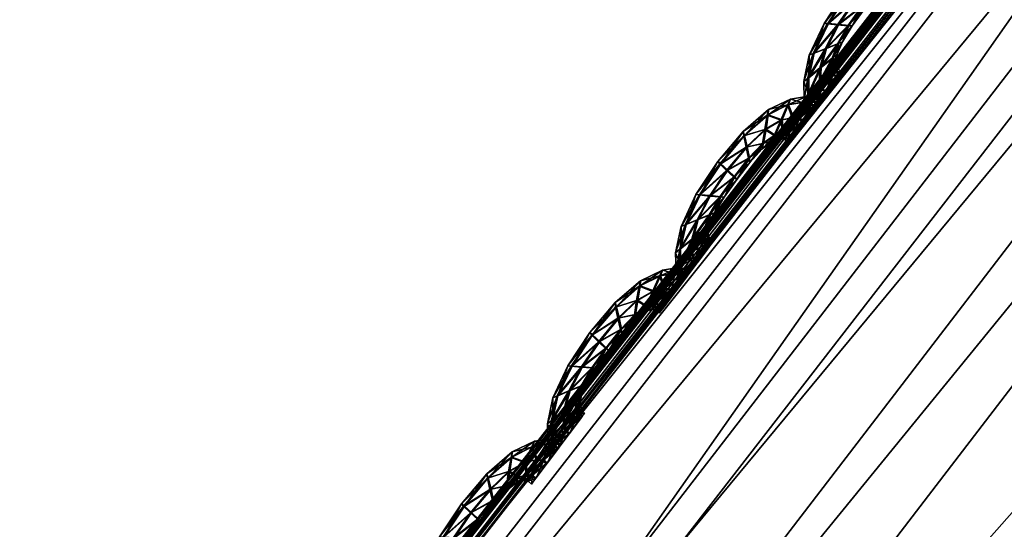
# Model space of a CAD drawing. Extents: x -7.4 to 7.4, y -11.5 to 9.8.
# Tile 277 of 469: x -5.607 to -5.342, y 7.033 to 7.171. Entities that reach past the tile are written whole.
import ezdxf

# ---------------------------------------------------------------- set-up
doc = ezdxf.new("R2010")
doc.units = 0
doc.header["$MEASUREMENT"] = 0
for name, color, linetype in [('A-FURN-3-ST', 150, 'Continuous'), ('A-FURN-3-ST-SEAM', 130, 'Continuous'), ('A-FURN-3-ST-SI', 160, 'Continuous')]:
    doc.layers.add(name, color=color, linetype=linetype)

msp = doc.modelspace()

# ---------------------------------------------------------------- meshes
at = {"layer": 'A-FURN-3-ST'}
mesh = msp.add_polyface(dxfattribs=at)
corners = [(-2.34041, 9.55636, 0.61819), (-2.29118, 9.70571, 1.00068), (-1.94875, 9.63192, 1.00083), (-2.63364, 9.60992, 0.61819), (-2.56645, 9.76867, 1.00053), (-2.84873, 9.62562, 0.62332), (-2.75513, 9.78375, 1.00144), (-3.02475, 9.55904, 0.64812), (-2.99515, 9.64037, 1.00437), (-3.33255, 9.23994, 0.62332), (-3.41835, 9.25271, 1.00159), (-3.8311, 8.70215, 0.61819), (-3.96608, 8.70433, 1.00079), (-4.35805, 8.11928, 0.61819), (-4.52027, 8.12229, 1.00098), (-4.86768, 7.51619, 0.61819), (-5.04849, 7.5208, 1.0011), (-5.34537, 6.87803, 0.61819), (-5.54237, 6.88314, 1.00121), (-2.49807, 9.19186, 0.56582), (-2.83903, 9.224, 0.56582), (-2.71707, 8.68134, 0.55836), (-3.14581, 8.69205, 0.55836), (-2.1241, 9.15424, 0.56582), (-2.2831, 8.66878, 0.55836), (-1.99018, 9.49361, 0.61819), (-1.91804, 8.11232, 0.55836), (-2.39411, 8.11376, 0.55836), (-1.93379, 7.51392, 0.55836), (-2.46835, 7.51392, 0.55836), (-1.94178, 6.87548, 0.55836), (-2.53254, 6.87548, 0.55836), (-3.54027, 8.6986, 0.56582), (-3.12657, 9.24031, 0.57304), (-3.85575, 7.51392, 0.55836), (-4.4575, 7.51421, 0.56582), (-3.99861, 8.11768, 0.56582), (-3.4969, 8.11669, 0.55836), (-4.19521, 6.87548, 0.55836), (-4.89012, 6.87581, 0.56582), (-3.34122, 6.87548, 0.55836), (-3.14632, 7.51392, 0.55836), (-2.93761, 8.11533, 0.55836)]
mesh.append_faces([[corners[k] for k in face] for face in [(0, 1, 2), (3, 4, 1), (1, 0, 3), (5, 6, 4), (4, 3, 5), (7, 8, 6), (6, 5, 7), (7, 9, 10), (10, 8, 7), (10, 9, 11), (11, 12, 10), (12, 11, 13), (13, 14, 12), (14, 13, 15), (15, 16, 14), (16, 15, 17), (17, 18, 16), (0, 19, 20), (20, 3, 0), (20, 19, 21), (21, 22, 20), (19, 23, 24), (24, 21, 19), (25, 23, 19), (19, 0, 25), (26, 27, 24), (32, 33, 20), (20, 22, 32), (33, 5, 3), (3, 20, 33), (9, 7, 5), (5, 33, 9), (11, 9, 33), (33, 32, 11), (34, 35, 36), (36, 37, 34), (37, 36, 32), (32, 22, 37), (36, 13, 11), (11, 32, 36), (35, 15, 13), (13, 36, 35), (38, 39, 35), (35, 34, 38), (39, 17, 15), (15, 35, 39), (40, 38, 34), (34, 41, 40), (27, 42, 21), (21, 24, 27), (42, 37, 22), (22, 21, 42), (41, 34, 37), (37, 42, 41)]])
mesh.append_faces([[corners[k] for k in face] for face in [(28, 29, 27), (30, 31, 29), (41, 29, 31)]], dxfattribs={"vtx0": -1, "vtx1": -1, "vtx2": -1})
mesh.append_faces([[corners[k] for k in face] for face in [(31, 40, 41), (29, 41, 42)]], dxfattribs={"vtx0": -1, "vtx2": -1})
mesh.append_faces([[corners[k] for k in face] for face in [(42, 27, 29)]], dxfattribs={"vtx1": -1, "vtx2": -1})
mesh = msp.add_polyface(dxfattribs=at)
corners = [(-5.09934, 7.52505, 17.61241), (-5.09871, 7.52405, 17.60583), (-5.59409, 6.88742, 17.61108), (-5.59492, 6.88837, 17.61769), (-5.10037, 7.52678, 17.62374), (-5.59634, 6.88994, 17.62899), (-5.55257, 6.83345, 17.65169), (-5.5367, 6.81471, 17.67006), (-5.05328, 7.4454, 17.66459), (-5.06768, 7.46568, 17.64618), (-5.50149, 6.77647, 17.76244), (-5.0162, 7.404, 17.7572), (-4.49696, 7.99407, 17.75119), (-4.53601, 8.03845, 17.65831), (-5.08201, 7.49163, 17.65078), (-4.54884, 8.06016, 17.6399), (-5.58859, 6.87976, 17.65865), (-5.57137, 6.85743, 17.65614), (-5.09471, 7.51577, 17.65341), (-5.59595, 6.88928, 17.64652), (-5.10006, 7.52608, 17.64127), (-3.79176, 7.78168, 18.23306), (-4.25034, 7.20619, 18.24195), (-3.64526, 7.20117, 18.27436), (-3.28641, 7.77554, 18.26059), (-4.17657, 7.81963, 18.13858), (-4.6839, 7.24125, 18.14474), (-4.68271, 6.59358, 18.24994), (-3.98472, 6.58897, 18.28748), (-3.13076, 6.58897, 18.3157), (-2.93587, 7.20117, 18.29539), (-2.72712, 7.77427, 18.27531), (-2.25786, 7.20117, 18.31258), (-5.09934, 7.52505, 17.60012), (-5.10037, 7.52678, 17.59499), (-5.59634, 6.88994, 17.60027), (-5.59492, 6.88837, 17.60537), (-4.397, 7.90594, 17.94481), (-4.91829, 7.32172, 17.9504), (-5.40572, 6.70041, 17.95523), (-5.15942, 6.62601, 18.15011)]
mesh.append_faces([[corners[k] for k in face] for face in [(0, 1, 2), (2, 3, 0), (4, 0, 3), (3, 5, 4), (6, 7, 8), (8, 9, 6), (7, 10, 11), (11, 8, 7), (8, 11, 12), (9, 8, 13), (14, 9, 15), (16, 17, 14), (14, 18, 16), (17, 6, 9), (9, 14, 17), (5, 19, 20), (20, 4, 5), (19, 16, 18), (18, 20, 19), (21, 22, 23), (23, 24, 21), (25, 26, 22), (22, 21, 25), (27, 22, 26), (28, 23, 22), (29, 30, 23), (31, 30, 32), (24, 23, 30), (30, 31, 24), (33, 34, 35), (35, 36, 33), (1, 33, 36), (36, 2, 1), (37, 38, 26), (26, 25, 37), (12, 11, 38), (11, 10, 39), (39, 38, 11), (40, 26, 38)]])
mesh = msp.add_polyface(dxfattribs=at)
corners = [(-5.50149, 6.77647, 17.76244), (-5.5367, 6.81471, 17.67006), (-5.97894, 6.12793, 17.67828), (-5.55257, 6.83345, 17.65169), (-5.99611, 6.14499, 17.65991), (-5.57137, 6.85743, 17.65614), (-6.01899, 6.16687, 17.66421), (-5.58859, 6.87976, 17.65865), (-6.04039, 6.18718, 17.66656), (-5.59595, 6.88928, 17.64652), (-6.04954, 6.19587, 17.65439), (-5.59441, 5.95604, 18.15726), (-5.98163, 5.21332, 18.16855), (-5.43033, 5.18699, 18.27097), (-5.07825, 5.9265, 18.25899), (-4.57167, 5.1832, 18.31596), (-4.29525, 5.9223, 18.30098), (-5.73239, 4.35704, 18.28649), (-4.80883, 4.35379, 18.33388), (-4.6839, 7.24125, 18.14474), (-5.15942, 6.62601, 18.15011), (-4.68271, 6.59358, 18.24994), (-4.25034, 7.20619, 18.24195), (-3.98472, 6.58897, 18.28748), (-5.00227, 3.41611, 18.35533), (-3.46773, 5.1832, 18.35635), (-3.30904, 5.9223, 18.33601), (-2.43305, 5.1832, 18.39142), (-2.38077, 5.9223, 18.3656), (-3.60387, 4.35379, 18.37781), (-2.47789, 4.35379, 18.41637), (-3.64526, 7.20117, 18.27436), (-3.13076, 6.58897, 18.3157), (-2.93587, 7.20117, 18.29539), (-2.32204, 6.58897, 18.33909), (-4.91829, 7.32172, 17.9504), (-5.40572, 6.70041, 17.95523), (-5.85155, 6.02378, 17.96234), (-5.94542, 6.09308, 17.77024)]
mesh.append_faces([[corners[k] for k in face] for face in [(0, 1, 2), (1, 3, 4), (3, 5, 6), (5, 7, 8), (7, 9, 10), (11, 12, 13), (13, 14, 11), (14, 13, 15), (15, 16, 14), (13, 17, 18), (18, 15, 13), (17, 13, 12), (19, 20, 21), (22, 21, 23), (21, 14, 16), (16, 23, 21), (20, 11, 14), (14, 21, 20), (24, 18, 17), (16, 15, 25), (25, 26, 16), (26, 25, 27), (27, 28, 26), (25, 29, 30), (30, 27, 25), (15, 18, 29), (29, 25, 15), (31, 23, 32), (33, 32, 34), (32, 26, 28), (28, 34, 32), (23, 16, 26), (26, 32, 23), (35, 36, 20), (36, 37, 11), (11, 20, 36), (36, 0, 38), (38, 37, 36)]])
at = {"layer": 'A-FURN-3-ST-SEAM'}
mesh = msp.add_polyface(dxfattribs=at)
corners = [(-5.39313, 7.16145, 17.61218), (-5.38929, 7.16944, 17.61218), (-5.38649, 7.1692, 17.61343), (-5.38185, 7.17607, 17.61339), (-5.39045, 7.16952, 17.60879), (-5.38981, 7.16277, 17.61347), (-5.38004, 7.17426, 17.61214), (-5.38375, 7.17785, 17.6121), (-5.38455, 7.17847, 17.60872), (-5.39444, 7.16092, 17.60883), (-5.3946, 7.15486, 17.61222), (-5.3838, 7.16895, 17.61218), (-5.376, 7.17933, 17.61206), (-5.37663, 7.18238, 17.61332), (-5.38399, 7.17776, 17.60537), (-5.38953, 7.1694, 17.60545), (-5.39127, 7.15758, 17.61347), (-5.3866, 7.16408, 17.61222), (-5.37944, 7.17356, 17.60879), (-5.38285, 7.16882, 17.60883), (-5.37735, 7.18543, 17.61203), (-5.3777, 7.18654, 17.60864), (-5.37758, 7.18534, 17.60529), (-5.39337, 7.16137, 17.60545), (-5.39595, 7.15383, 17.60883), (-5.39456, 7.15032, 17.61218), (-5.3855, 7.16454, 17.60887), (-5.37588, 7.17813, 17.60872), (-5.37224, 7.18329, 17.61203), (-5.37157, 7.18716, 17.61324), (-5.37695, 7.1823, 17.60404), (-5.38217, 7.17595, 17.60412), (-5.38684, 7.16911, 17.60419), (-5.39139, 7.15399, 17.61347), (-5.38803, 7.16025, 17.61226), (-5.38692, 7.16124, 17.60887), (-5.38403, 7.16887, 17.60545), (-5.38027, 7.17418, 17.60541), (-5.38684, 7.164, 17.60548), (-5.37098, 7.19099, 17.61195), (-5.37085, 7.19239, 17.60857), (-5.37121, 7.19091, 17.60522), (-5.37188, 7.18703, 17.604), (-5.39017, 7.16269, 17.60423), (-5.39484, 7.15481, 17.60548), (-5.39582, 7.14897, 17.60883), (-5.39392, 7.14806, 17.61218), (-5.38827, 7.16017, 17.60552), (-5.37624, 7.17925, 17.60533), (-5.3726, 7.1818, 17.60868), (-5.36915, 7.18547, 17.61199), (-5.36729, 7.18959, 17.61321), (-5.37248, 7.1832, 17.60529), (-5.39519, 7.14653, 17.60883), (-5.39084, 7.15205, 17.61347), (-5.38831, 7.15758, 17.61226), (-5.38724, 7.15894, 17.60887), (-5.38855, 7.15754, 17.60552), (-5.39159, 7.15749, 17.60423), (-5.36551, 7.19371, 17.61191), (-5.36496, 7.19519, 17.60853), (-5.36575, 7.19362, 17.60518), (-5.36761, 7.1895, 17.60396), (-5.36939, 7.18539, 17.60526), (-5.3948, 7.15028, 17.60548), (-5.39416, 7.14798, 17.60545), (-5.39436, 7.14546, 17.60883), (-5.39313, 7.14703, 17.61222), (-5.39171, 7.15391, 17.60423), (-5.36995, 7.1839, 17.60864), (-5.3669, 7.18621, 17.61199), (-5.36417, 7.19029, 17.61321), (-5.39333, 7.14695, 17.60548), (-5.39005, 7.15106, 17.61347), (-5.38783, 7.15605, 17.61226), (-5.3868, 7.15754, 17.60891), (-5.38807, 7.15601, 17.60552), (-5.36156, 7.19437, 17.61187), (-5.36068, 7.19585, 17.60849), (-5.36183, 7.19429, 17.60514), (-5.36452, 7.19021, 17.60392), (-5.36713, 7.18613, 17.60526), (-5.368, 7.18464, 17.60864), (-5.39115, 7.15197, 17.60423), (-5.39037, 7.15102, 17.60423), (-5.36547, 7.18592, 17.61199), (-5.36243, 7.19, 17.61321), (-5.38704, 7.15514, 17.61226), (-5.38601, 7.15663, 17.60891), (-5.38728, 7.15506, 17.60552), (-5.36674, 7.1844, 17.60864), (-5.35946, 7.19404, 17.61187), (-5.35847, 7.19552, 17.60849), (-5.35973, 7.19395, 17.60514), (-5.36278, 7.18992, 17.60392), (-5.36571, 7.18588, 17.60526), (-5.36583, 7.18366, 17.60864), (-5.36456, 7.18518, 17.61199), (-5.36144, 7.18926, 17.61321), (-5.3648, 7.18514, 17.60526), (-5.35843, 7.1933, 17.61187), (-5.35744, 7.19478, 17.60849), (-5.35871, 7.19321, 17.60514), (-5.36179, 7.18913, 17.60392)]
mesh.append_faces([[corners[k] for k in face] for face in [(2, 1, 0), (1, 2, 3), (0, 1, 4), (0, 5, 2), (6, 3, 2), (3, 7, 1), (8, 4, 1), (4, 9, 0), (5, 0, 10), (11, 2, 5), (3, 6, 12), (2, 11, 6), (7, 3, 13), (1, 7, 8), (4, 8, 14), (9, 4, 15), (10, 0, 9), (10, 16, 5), (5, 17, 11), (12, 6, 18), (12, 13, 3), (6, 11, 19), (13, 20, 7), (21, 8, 7), (22, 14, 8), (14, 15, 4), (15, 23, 9), (9, 24, 10), (16, 10, 25), (17, 5, 16), (11, 17, 26), (19, 18, 6), (18, 27, 12), (13, 12, 28), (26, 19, 11), (20, 13, 29), (7, 20, 21), (8, 21, 22), (14, 22, 30), (15, 14, 31), (23, 15, 32), (24, 9, 23), (25, 10, 24), (25, 33, 16), (16, 34, 17), (35, 26, 17), (18, 19, 36), (27, 18, 37), (28, 12, 27), (28, 29, 13), (19, 26, 38), (29, 39, 20), (40, 21, 20), (41, 22, 21), (42, 30, 22), (30, 31, 14), (31, 32, 15), (32, 43, 23), (23, 44, 24), (24, 45, 25), (33, 25, 46), (34, 16, 33), (17, 34, 35), (26, 35, 47), (38, 36, 19), (36, 37, 18), (37, 48, 27), (27, 49, 28), (29, 28, 50), (47, 38, 26), (39, 29, 51), (20, 39, 40), (21, 40, 41), (22, 41, 42), (30, 42, 52), (31, 30, 48), (32, 31, 37), (43, 32, 36), (44, 23, 43), (45, 24, 44), (25, 45, 53), (53, 46, 25), (46, 54, 33), (33, 55, 34), (56, 35, 34), (57, 47, 35), (36, 38, 43), (37, 36, 32), (48, 37, 31), (49, 27, 48), (50, 28, 49), (50, 51, 29), (38, 47, 58), (51, 59, 39), (60, 40, 39), (61, 41, 40), (62, 42, 41), (63, 52, 42), (52, 48, 30), (43, 58, 44), (44, 64, 45), (65, 53, 45), (46, 53, 66), (54, 46, 67), (55, 33, 54), (34, 55, 56), (35, 56, 57), (47, 57, 68), (58, 43, 38), (48, 52, 49), (49, 69, 50), (51, 50, 70), (68, 58, 47), (59, 51, 71), (39, 59, 60), (40, 60, 61), (41, 61, 62), (42, 62, 63), (52, 63, 69), (64, 44, 58), (45, 64, 65), (53, 65, 72), (72, 66, 53), (66, 67, 46), (67, 73, 54), (54, 74, 55), (56, 55, 74), (57, 56, 75), (68, 57, 76), (69, 49, 52), (70, 50, 69), (70, 71, 51), (58, 68, 64), (71, 77, 59), (78, 60, 59), (79, 61, 60), (80, 62, 61), (81, 63, 62), (82, 69, 63), (83, 65, 64), (84, 72, 65), (74, 54, 73), (74, 75, 56), (75, 76, 57), (76, 83, 68), (69, 82, 70), (71, 70, 85), (64, 68, 83), (77, 71, 86), (59, 77, 78), (60, 78, 79), (61, 79, 80), (62, 80, 81), (63, 81, 82), (65, 83, 84), (73, 87, 74), (75, 74, 87), (76, 75, 88), (83, 76, 89), (70, 82, 90), (90, 85, 70), (85, 86, 71), (86, 91, 77), (78, 77, 91), (79, 78, 92), (80, 79, 93), (81, 80, 94), (82, 81, 95), (89, 84, 83), (87, 88, 75), (88, 89, 76), (95, 90, 82), (85, 90, 96), (86, 85, 97), (91, 86, 98), (91, 92, 78), (92, 93, 79), (93, 94, 80), (94, 95, 81), (90, 95, 99), (99, 96, 90), (96, 97, 85), (97, 98, 86), (98, 100, 91), (92, 91, 100), (93, 92, 101), (94, 93, 102), (95, 94, 103), (103, 99, 95), (100, 101, 92), (101, 102, 93), (102, 103, 94)]])
mesh = msp.add_polyface(dxfattribs=at)
corners = [(-5.42764, 7.1153, 17.6126), (-5.42384, 7.1233, 17.61256), (-5.42104, 7.12309, 17.61381), (-5.41636, 7.12993, 17.61378), (-5.42499, 7.12338, 17.60917), (-5.42436, 7.11662, 17.61385), (-5.41454, 7.12812, 17.61252), (-5.4183, 7.1317, 17.61248), (-5.41909, 7.13232, 17.6091), (-5.42899, 7.11477, 17.60921), (-5.42915, 7.10875, 17.6126), (-5.4183, 7.1228, 17.61256), (-5.41055, 7.13318, 17.61244), (-5.41118, 7.13628, 17.6137), (-5.41854, 7.13162, 17.60575), (-5.42408, 7.12326, 17.60583), (-5.42578, 7.11143, 17.61385), (-5.42115, 7.11794, 17.6126), (-5.41399, 7.12742, 17.60917), (-5.41739, 7.12268, 17.60921), (-5.41189, 7.13928, 17.61241), (-5.41225, 7.1404, 17.60902), (-5.41213, 7.1392, 17.60568), (-5.42788, 7.11522, 17.60586), (-5.43049, 7.10768, 17.60921), (-5.42907, 7.10422, 17.6126), (-5.42004, 7.11844, 17.60925), (-5.41043, 7.13203, 17.6091), (-5.40679, 7.13714, 17.61241), (-5.40611, 7.14101, 17.61363), (-5.41149, 7.13615, 17.60442), (-5.41672, 7.12985, 17.6045), (-5.42135, 7.12297, 17.60457), (-5.4259, 7.10785, 17.61385), (-5.42254, 7.11415, 17.61264), (-5.42143, 7.1151, 17.60925), (-5.41854, 7.12276, 17.60583), (-5.41478, 7.12808, 17.60579), (-5.42139, 7.1179, 17.60586), (-5.40552, 7.14489, 17.61233), (-5.40544, 7.14629, 17.60894), (-5.4058, 7.1448, 17.6056), (-5.40643, 7.14093, 17.60438), (-5.42467, 7.11654, 17.60461), (-5.42938, 7.10867, 17.60586), (-5.43037, 7.10282, 17.60921), (-5.42847, 7.10196, 17.6126), (-5.42277, 7.11407, 17.6059), (-5.41079, 7.13314, 17.60571), (-5.40714, 7.13566, 17.60906), (-5.40366, 7.13937, 17.61237), (-5.4018, 7.14349, 17.61359), (-5.40702, 7.1371, 17.60568), (-5.4297, 7.10043, 17.60921), (-5.42535, 7.10595, 17.61385), (-5.42282, 7.11147, 17.61264), (-5.42174, 7.11283, 17.60929), (-5.42305, 7.11143, 17.6059), (-5.42614, 7.11135, 17.60461), (-5.40006, 7.14761, 17.61229), (-5.39951, 7.14913, 17.60891), (-5.4003, 7.14752, 17.60556), (-5.40216, 7.1434, 17.60434), (-5.4039, 7.13928, 17.60564), (-5.42931, 7.10418, 17.60586), (-5.42867, 7.10187, 17.60586), (-5.42887, 7.09936, 17.60921), (-5.42764, 7.10093, 17.6126), (-5.42622, 7.1078, 17.60461), (-5.40445, 7.1378, 17.60902), (-5.40141, 7.14011, 17.61237), (-5.39872, 7.14419, 17.61359), (-5.42788, 7.10088, 17.60586), (-5.42456, 7.105, 17.61389), (-5.42234, 7.10995, 17.61264), (-5.42135, 7.11143, 17.60929), (-5.42258, 7.10991, 17.6059), (-5.3961, 7.14827, 17.61226), (-5.39523, 7.14979, 17.60887), (-5.39638, 7.14822, 17.60552), (-5.39907, 7.1441, 17.60431), (-5.40165, 7.14003, 17.60564), (-5.40252, 7.13854, 17.60902), (-5.42566, 7.10587, 17.60461), (-5.42487, 7.10492, 17.60461), (-5.39998, 7.13986, 17.61237), (-5.39697, 7.14394, 17.61359), (-5.42155, 7.10904, 17.61264), (-5.42052, 7.11053, 17.60929), (-5.42179, 7.10896, 17.6059), (-5.40125, 7.13829, 17.60902), (-5.394, 7.14798, 17.61226), (-5.39302, 7.14946, 17.60887), (-5.39428, 7.14789, 17.60552), (-5.39729, 7.14382, 17.60431), (-5.40026, 7.13978, 17.60564), (-5.40034, 7.13755, 17.60902), (-5.39907, 7.13912, 17.61237), (-5.39598, 7.1432, 17.61359), (-5.39931, 7.13904, 17.60564), (-5.39297, 7.14724, 17.61226), (-5.39199, 7.14872, 17.60887), (-5.39325, 7.14715, 17.60552), (-5.39634, 7.14307, 17.60431)]
mesh.append_faces([[corners[k] for k in face] for face in [(2, 1, 0), (1, 2, 3), (0, 1, 4), (0, 5, 2), (6, 3, 2), (3, 7, 1), (8, 4, 1), (4, 9, 0), (5, 0, 10), (11, 2, 5), (3, 6, 12), (2, 11, 6), (7, 3, 13), (1, 7, 8), (4, 8, 14), (9, 4, 15), (10, 0, 9), (10, 16, 5), (5, 17, 11), (12, 6, 18), (12, 13, 3), (6, 11, 19), (13, 20, 7), (21, 8, 7), (22, 14, 8), (14, 15, 4), (15, 23, 9), (9, 24, 10), (16, 10, 25), (17, 5, 16), (11, 17, 26), (19, 18, 6), (18, 27, 12), (13, 12, 28), (26, 19, 11), (20, 13, 29), (7, 20, 21), (8, 21, 22), (14, 22, 30), (15, 14, 31), (23, 15, 32), (24, 9, 23), (25, 10, 24), (25, 33, 16), (16, 34, 17), (35, 26, 17), (18, 19, 36), (27, 18, 37), (28, 12, 27), (28, 29, 13), (19, 26, 38), (29, 39, 20), (40, 21, 20), (41, 22, 21), (42, 30, 22), (30, 31, 14), (31, 32, 15), (32, 43, 23), (23, 44, 24), (24, 45, 25), (33, 25, 46), (34, 16, 33), (17, 34, 35), (26, 35, 47), (38, 36, 19), (36, 37, 18), (37, 48, 27), (27, 49, 28), (29, 28, 50), (47, 38, 26), (39, 29, 51), (20, 39, 40), (21, 40, 41), (22, 41, 42), (30, 42, 52), (31, 30, 48), (32, 31, 37), (43, 32, 36), (44, 23, 43), (45, 24, 44), (25, 45, 53), (53, 46, 25), (46, 54, 33), (33, 55, 34), (56, 35, 34), (57, 47, 35), (36, 38, 43), (37, 36, 32), (48, 37, 31), (49, 27, 48), (50, 28, 49), (50, 51, 29), (38, 47, 58), (51, 59, 39), (60, 40, 39), (61, 41, 40), (62, 42, 41), (63, 52, 42), (52, 48, 30), (43, 58, 44), (44, 64, 45), (65, 53, 45), (46, 53, 66), (54, 46, 67), (55, 33, 54), (34, 55, 56), (35, 56, 57), (47, 57, 68), (58, 43, 38), (48, 52, 49), (49, 69, 50), (51, 50, 70), (68, 58, 47), (59, 51, 71), (39, 59, 60), (40, 60, 61), (41, 61, 62), (42, 62, 63), (52, 63, 69), (64, 44, 58), (45, 64, 65), (53, 65, 72), (72, 66, 53), (66, 67, 46), (67, 73, 54), (54, 74, 55), (56, 55, 74), (57, 56, 75), (68, 57, 76), (69, 49, 52), (70, 50, 69), (70, 71, 51), (58, 68, 64), (71, 77, 59), (78, 60, 59), (79, 61, 60), (80, 62, 61), (81, 63, 62), (82, 69, 63), (83, 65, 64), (84, 72, 65), (74, 54, 73), (74, 75, 56), (75, 76, 57), (76, 83, 68), (69, 82, 70), (71, 70, 85), (64, 68, 83), (77, 71, 86), (59, 77, 78), (60, 78, 79), (61, 79, 80), (62, 80, 81), (63, 81, 82), (65, 83, 84), (73, 87, 74), (75, 74, 87), (76, 75, 88), (83, 76, 89), (70, 82, 90), (90, 85, 70), (85, 86, 71), (86, 91, 77), (78, 77, 91), (79, 78, 92), (80, 79, 93), (81, 80, 94), (82, 81, 95), (89, 84, 83), (87, 88, 75), (88, 89, 76), (95, 90, 82), (85, 90, 96), (86, 85, 97), (91, 86, 98), (91, 92, 78), (92, 93, 79), (93, 94, 80), (94, 95, 81), (90, 95, 99), (99, 96, 90), (96, 97, 85), (97, 98, 86), (98, 100, 91), (92, 91, 100), (93, 92, 101), (94, 93, 102), (95, 94, 103), (103, 99, 95), (100, 101, 92), (101, 102, 93), (102, 103, 94)]])
mesh = msp.add_polyface(dxfattribs=at)
corners = [(-5.46219, 7.06916, 17.61298), (-5.45839, 7.07715, 17.61294), (-5.45558, 7.07695, 17.61419), (-5.45091, 7.08379, 17.61416), (-5.45954, 7.07724, 17.60956), (-5.45887, 7.07052, 17.61423), (-5.44909, 7.08201, 17.6129), (-5.45285, 7.08556, 17.61286), (-5.45364, 7.08617, 17.60952), (-5.46353, 7.06862, 17.60959), (-5.46365, 7.06261, 17.61298), (-5.45285, 7.0767, 17.61294), (-5.44506, 7.08708, 17.61286), (-5.44569, 7.09013, 17.61408), (-5.45309, 7.08547, 17.60613), (-5.45863, 7.07711, 17.60621), (-5.46033, 7.06533, 17.61427), (-5.45566, 7.07184, 17.61298), (-5.4485, 7.08131, 17.60956), (-5.4519, 7.07658, 17.60959), (-5.44644, 7.09314, 17.61279), (-5.4468, 7.09425, 17.6094), (-5.44668, 7.09306, 17.60606), (-5.46243, 7.06912, 17.60624), (-5.465, 7.06158, 17.60959), (-5.46358, 7.05812, 17.61298), (-5.45455, 7.07233, 17.60963), (-5.44493, 7.08589, 17.60948), (-5.4413, 7.09104, 17.61279), (-5.44062, 7.09491, 17.614), (-5.44604, 7.09001, 17.60484), (-5.45127, 7.0837, 17.60488), (-5.4559, 7.07686, 17.60495), (-5.46041, 7.06174, 17.61427), (-5.45708, 7.06801, 17.61302), (-5.45594, 7.06899, 17.60963), (-5.45309, 7.07662, 17.60621), (-5.44933, 7.08193, 17.60617), (-5.4559, 7.0718, 17.60624), (-5.44007, 7.09874, 17.61271), (-5.43995, 7.10014, 17.60933), (-5.44031, 7.09866, 17.60598), (-5.44098, 7.09479, 17.60476), (-5.45922, 7.07044, 17.60499), (-5.46389, 7.06257, 17.60624), (-5.46488, 7.05672, 17.60959), (-5.46298, 7.05585, 17.61298), (-5.45732, 7.06796, 17.60629), (-5.44533, 7.087, 17.60613), (-5.44165, 7.08955, 17.60944), (-5.43821, 7.09326, 17.61275), (-5.43635, 7.09738, 17.61397), (-5.44153, 7.09095, 17.60606), (-5.46421, 7.05433, 17.60959), (-5.45986, 7.05985, 17.61427), (-5.45732, 7.06537, 17.61302), (-5.45625, 7.06673, 17.60967), (-5.45756, 7.06533, 17.60629), (-5.46065, 7.06524, 17.60499), (-5.43457, 7.10146, 17.61267), (-5.43405, 7.10298, 17.60929), (-5.43484, 7.10142, 17.60594), (-5.4367, 7.09726, 17.60472), (-5.43845, 7.09318, 17.60602), (-5.46381, 7.05808, 17.60624), (-5.46318, 7.05581, 17.60624), (-5.46337, 7.0533, 17.60959), (-5.46215, 7.05482, 17.61298), (-5.46073, 7.06166, 17.60499), (-5.439, 7.09165, 17.6094), (-5.43591, 7.094, 17.61275), (-5.43322, 7.09808, 17.61397), (-5.46239, 7.05478, 17.60624), (-5.45906, 7.0589, 17.61427), (-5.45689, 7.06384, 17.61302), (-5.45586, 7.06533, 17.60967), (-5.45713, 7.0638, 17.60629), (-5.43065, 7.10216, 17.61264), (-5.42978, 7.10369, 17.60925), (-5.43089, 7.10208, 17.6059), (-5.43358, 7.098, 17.60469), (-5.43619, 7.09392, 17.60602), (-5.43702, 7.0924, 17.6094), (-5.46021, 7.05976, 17.60499), (-5.45938, 7.05882, 17.60499), (-5.43453, 7.09376, 17.61275), (-5.43148, 7.09784, 17.61397), (-5.45606, 7.06294, 17.61302), (-5.45507, 7.06442, 17.60967), (-5.45629, 7.0629, 17.60629), (-5.43576, 7.09219, 17.6094), (-5.42851, 7.10187, 17.61264), (-5.42752, 7.10335, 17.60925), (-5.42879, 7.10179, 17.6059), (-5.43184, 7.09771, 17.60469), (-5.43476, 7.09367, 17.60602), (-5.43484, 7.09145, 17.6094), (-5.43358, 7.09302, 17.61275), (-5.43049, 7.0971, 17.61397), (-5.43381, 7.09293, 17.60602), (-5.42749, 7.10113, 17.61264), (-5.42649, 7.10262, 17.60925), (-5.42776, 7.10105, 17.6059), (-5.43085, 7.09697, 17.60469)]
mesh.append_faces([[corners[k] for k in face] for face in [(2, 1, 0), (1, 2, 3), (0, 1, 4), (0, 5, 2), (6, 3, 2), (3, 7, 1), (8, 4, 1), (4, 9, 0), (5, 0, 10), (11, 2, 5), (3, 6, 12), (2, 11, 6), (7, 3, 13), (1, 7, 8), (4, 8, 14), (9, 4, 15), (10, 0, 9), (10, 16, 5), (5, 17, 11), (12, 6, 18), (12, 13, 3), (6, 11, 19), (13, 20, 7), (21, 8, 7), (22, 14, 8), (14, 15, 4), (15, 23, 9), (9, 24, 10), (16, 10, 25), (17, 5, 16), (11, 17, 26), (19, 18, 6), (18, 27, 12), (13, 12, 28), (26, 19, 11), (20, 13, 29), (7, 20, 21), (8, 21, 22), (14, 22, 30), (15, 14, 31), (23, 15, 32), (24, 9, 23), (25, 10, 24), (25, 33, 16), (16, 34, 17), (35, 26, 17), (18, 19, 36), (27, 18, 37), (28, 12, 27), (28, 29, 13), (19, 26, 38), (29, 39, 20), (40, 21, 20), (41, 22, 21), (42, 30, 22), (30, 31, 14), (31, 32, 15), (32, 43, 23), (23, 44, 24), (24, 45, 25), (33, 25, 46), (34, 16, 33), (17, 34, 35), (26, 35, 47), (38, 36, 19), (36, 37, 18), (37, 48, 27), (27, 49, 28), (29, 28, 50), (47, 38, 26), (39, 29, 51), (20, 39, 40), (21, 40, 41), (22, 41, 42), (30, 42, 52), (31, 30, 48), (32, 31, 37), (43, 32, 36), (44, 23, 43), (45, 24, 44), (25, 45, 53), (53, 46, 25), (46, 54, 33), (33, 55, 34), (56, 35, 34), (57, 47, 35), (36, 38, 43), (37, 36, 32), (48, 37, 31), (49, 27, 48), (50, 28, 49), (50, 51, 29), (38, 47, 58), (51, 59, 39), (60, 40, 39), (61, 41, 40), (62, 42, 41), (63, 52, 42), (52, 48, 30), (43, 58, 44), (44, 64, 45), (65, 53, 45), (46, 53, 66), (54, 46, 67), (55, 33, 54), (34, 55, 56), (35, 56, 57), (47, 57, 68), (58, 43, 38), (48, 52, 49), (49, 69, 50), (51, 50, 70), (68, 58, 47), (59, 51, 71), (39, 59, 60), (40, 60, 61), (41, 61, 62), (42, 62, 63), (52, 63, 69), (64, 44, 58), (45, 64, 65), (53, 65, 72), (72, 66, 53), (66, 67, 46), (67, 73, 54), (54, 74, 55), (56, 55, 74), (57, 56, 75), (68, 57, 76), (69, 49, 52), (70, 50, 69), (70, 71, 51), (58, 68, 64), (71, 77, 59), (78, 60, 59), (79, 61, 60), (80, 62, 61), (81, 63, 62), (82, 69, 63), (83, 65, 64), (84, 72, 65), (74, 54, 73), (74, 75, 56), (75, 76, 57), (76, 83, 68), (69, 82, 70), (71, 70, 85), (64, 68, 83), (77, 71, 86), (59, 77, 78), (60, 78, 79), (61, 79, 80), (62, 80, 81), (63, 81, 82), (65, 83, 84), (73, 87, 74), (75, 74, 87), (76, 75, 88), (83, 76, 89), (70, 82, 90), (90, 85, 70), (85, 86, 71), (86, 91, 77), (78, 77, 91), (79, 78, 92), (80, 79, 93), (81, 80, 94), (82, 81, 95), (89, 84, 83), (87, 88, 75), (88, 89, 76), (95, 90, 82), (85, 90, 96), (86, 85, 97), (91, 86, 98), (91, 92, 78), (92, 93, 79), (93, 94, 80), (94, 95, 81), (90, 95, 99), (99, 96, 90), (96, 97, 85), (97, 98, 86), (98, 100, 91), (92, 91, 100), (93, 92, 101), (94, 93, 102), (95, 94, 103), (103, 99, 95), (100, 101, 92), (101, 102, 93), (102, 103, 94)]])
mesh = msp.add_polyface(dxfattribs=at)
corners = [(-5.49674, 7.02301, 17.61336), (-5.49294, 7.03101, 17.61332), (-5.49009, 7.0308, 17.61458), (-5.48546, 7.03768, 17.61454), (-5.49409, 7.03109, 17.60993), (-5.49341, 7.02438, 17.61461), (-5.4836, 7.03587, 17.61328), (-5.4874, 7.03941, 17.61324), (-5.48819, 7.04003, 17.6099), (-5.49808, 7.02248, 17.60997), (-5.4982, 7.01651, 17.61336), (-5.48736, 7.03055, 17.61336), (-5.4796, 7.04094, 17.61324), (-5.48024, 7.04398, 17.61446), (-5.48764, 7.03933, 17.60651), (-5.49318, 7.03097, 17.60659), (-5.49484, 7.01923, 17.61465), (-5.49021, 7.02573, 17.61339), (-5.48305, 7.03521, 17.60993), (-5.48645, 7.03047, 17.60997), (-5.48099, 7.047, 17.61317), (-5.48134, 7.04811, 17.60978), (-5.48122, 7.04695, 17.60643), (-5.49697, 7.02297, 17.60663), (-5.49955, 7.01548, 17.60997), (-5.49812, 7.01202, 17.61336), (-5.4891, 7.02619, 17.61001), (-5.47945, 7.03978, 17.60986), (-5.47584, 7.04493, 17.61317), (-5.47517, 7.04877, 17.61442), (-5.48059, 7.0439, 17.60522), (-5.48577, 7.03756, 17.60529), (-5.49044, 7.03072, 17.60533), (-5.49491, 7.01564, 17.61465), (-5.49159, 7.0219, 17.61339), (-5.49049, 7.02289, 17.61005), (-5.48759, 7.03051, 17.60663), (-5.48387, 7.03583, 17.60655), (-5.49044, 7.02565, 17.60666), (-5.47462, 7.0526, 17.61309), (-5.4745, 7.054, 17.60971), (-5.47485, 7.05251, 17.60636), (-5.47552, 7.04868, 17.60514), (-5.49373, 7.02429, 17.60537), (-5.49844, 7.01642, 17.60663), (-5.49939, 7.01061, 17.60997), (-5.49749, 7.00975, 17.61336), (-5.49183, 7.02186, 17.60666), (-5.47984, 7.0409, 17.60651), (-5.4762, 7.04345, 17.60982), (-5.47272, 7.04716, 17.61313), (-5.47086, 7.05128, 17.61438), (-5.47608, 7.04485, 17.60643), (-5.49876, 7.00822, 17.60997), (-5.4944, 7.01374, 17.61465), (-5.49183, 7.01927, 17.61339), (-5.4908, 7.02063, 17.61005), (-5.49207, 7.01923, 17.60666), (-5.49519, 7.01914, 17.60537), (-5.46912, 7.05536, 17.61305), (-5.46856, 7.05688, 17.60967), (-5.46935, 7.05528, 17.60632), (-5.47121, 7.05116, 17.60511), (-5.47295, 7.04708, 17.60643), (-5.49836, 7.01197, 17.60663), (-5.49773, 7.00971, 17.60663), (-5.49789, 7.0072, 17.60997), (-5.49666, 7.00872, 17.61336), (-5.49527, 7.01556, 17.60537), (-5.47351, 7.04555, 17.60978), (-5.47042, 7.0479, 17.61313), (-5.46773, 7.05198, 17.61435), (-5.4969, 7.00868, 17.60663), (-5.49357, 7.0128, 17.61465), (-5.49139, 7.01774, 17.61339), (-5.49037, 7.01923, 17.61005), (-5.49163, 7.0177, 17.60666), (-5.46516, 7.05606, 17.61302), (-5.46429, 7.05754, 17.60963), (-5.4654, 7.05597, 17.60632), (-5.46809, 7.0519, 17.60511), (-5.4707, 7.04782, 17.6064), (-5.47157, 7.04629, 17.60978), (-5.49472, 7.01366, 17.60537), (-5.49389, 7.01272, 17.60537), (-5.46904, 7.04765, 17.61313), (-5.46599, 7.05173, 17.61435), (-5.49056, 7.01683, 17.61339), (-5.48957, 7.01836, 17.61005), (-5.4908, 7.01679, 17.60666), (-5.47026, 7.04609, 17.60978), (-5.46306, 7.05577, 17.61302), (-5.46203, 7.05725, 17.60963), (-5.4633, 7.05569, 17.60629), (-5.46635, 7.05161, 17.60511), (-5.46927, 7.04757, 17.6064), (-5.46935, 7.04535, 17.60978), (-5.46809, 7.04691, 17.61313), (-5.465, 7.05099, 17.61435), (-5.46833, 7.04683, 17.6064), (-5.46199, 7.05503, 17.61302), (-5.461, 7.05651, 17.60963), (-5.46227, 7.05495, 17.60629), (-5.46535, 7.05087, 17.60511)]
mesh.append_faces([[corners[k] for k in face] for face in [(2, 1, 0), (1, 2, 3), (0, 1, 4), (0, 5, 2), (6, 3, 2), (3, 7, 1), (8, 4, 1), (4, 9, 0), (5, 0, 10), (11, 2, 5), (3, 6, 12), (2, 11, 6), (7, 3, 13), (1, 7, 8), (4, 8, 14), (9, 4, 15), (10, 0, 9), (10, 16, 5), (5, 17, 11), (12, 6, 18), (12, 13, 3), (6, 11, 19), (13, 20, 7), (21, 8, 7), (22, 14, 8), (14, 15, 4), (15, 23, 9), (9, 24, 10), (16, 10, 25), (17, 5, 16), (11, 17, 26), (19, 18, 6), (18, 27, 12), (13, 12, 28), (26, 19, 11), (20, 13, 29), (7, 20, 21), (8, 21, 22), (14, 22, 30), (15, 14, 31), (23, 15, 32), (24, 9, 23), (25, 10, 24), (25, 33, 16), (16, 34, 17), (35, 26, 17), (18, 19, 36), (27, 18, 37), (28, 12, 27), (28, 29, 13), (19, 26, 38), (29, 39, 20), (40, 21, 20), (41, 22, 21), (42, 30, 22), (30, 31, 14), (31, 32, 15), (32, 43, 23), (23, 44, 24), (24, 45, 25), (33, 25, 46), (34, 16, 33), (17, 34, 35), (26, 35, 47), (38, 36, 19), (36, 37, 18), (37, 48, 27), (27, 49, 28), (29, 28, 50), (47, 38, 26), (39, 29, 51), (20, 39, 40), (21, 40, 41), (22, 41, 42), (30, 42, 52), (31, 30, 48), (32, 31, 37), (43, 32, 36), (44, 23, 43), (45, 24, 44), (25, 45, 53), (53, 46, 25), (46, 54, 33), (33, 55, 34), (56, 35, 34), (57, 47, 35), (36, 38, 43), (37, 36, 32), (48, 37, 31), (49, 27, 48), (50, 28, 49), (50, 51, 29), (38, 47, 58), (51, 59, 39), (60, 40, 39), (61, 41, 40), (62, 42, 41), (63, 52, 42), (52, 48, 30), (43, 58, 44), (44, 64, 45), (65, 53, 45), (46, 53, 66), (54, 46, 67), (55, 33, 54), (34, 55, 56), (35, 56, 57), (47, 57, 68), (58, 43, 38), (48, 52, 49), (49, 69, 50), (51, 50, 70), (68, 58, 47), (59, 51, 71), (39, 59, 60), (40, 60, 61), (41, 61, 62), (42, 62, 63), (52, 63, 69), (64, 44, 58), (45, 64, 65), (53, 65, 72), (72, 66, 53), (66, 67, 46), (67, 73, 54), (54, 74, 55), (56, 55, 74), (57, 56, 75), (68, 57, 76), (69, 49, 52), (70, 50, 69), (70, 71, 51), (58, 68, 64), (71, 77, 59), (78, 60, 59), (79, 61, 60), (80, 62, 61), (81, 63, 62), (82, 69, 63), (83, 65, 64), (84, 72, 65), (74, 54, 73), (74, 75, 56), (75, 76, 57), (76, 83, 68), (69, 82, 70), (71, 70, 85), (64, 68, 83), (77, 71, 86), (59, 77, 78), (60, 78, 79), (61, 79, 80), (62, 80, 81), (63, 81, 82), (65, 83, 84), (73, 87, 74), (75, 74, 87), (76, 75, 88), (83, 76, 89), (70, 82, 90), (90, 85, 70), (85, 86, 71), (86, 91, 77), (78, 77, 91), (79, 78, 92), (80, 79, 93), (81, 80, 94), (82, 81, 95), (89, 84, 83), (87, 88, 75), (88, 89, 76), (95, 90, 82), (85, 90, 96), (86, 85, 97), (91, 86, 98), (91, 92, 78), (92, 93, 79), (93, 94, 80), (94, 95, 81), (90, 95, 99), (99, 96, 90), (96, 97, 85), (97, 98, 86), (98, 100, 91), (92, 91, 100), (93, 92, 101), (94, 93, 102), (95, 94, 103), (103, 99, 95), (100, 101, 92), (101, 102, 93), (102, 103, 94)]])
at = {"layer": 'A-FURN-3-ST-SI'}
mesh = msp.add_polyface(dxfattribs=at)
corners = [(-4.56969, 8.12558, 17.58883), (-4.56997, 8.12645, 17.32176), (-5.10085, 7.52756, 17.32773), (-5.10037, 7.52678, 17.59499), (-4.57001, 8.12658, 11.44144), (-5.10093, 7.52768, 11.44654), (-5.5971, 6.89076, 11.45095), (-5.59702, 6.89068, 17.33291), (-5.59634, 6.88994, 17.60027), (-6.05088, 6.19711, 17.3407), (-6.05005, 6.19645, 17.60819), (-6.051, 6.19723, 11.45753), (-6.45504, 5.42835, 11.46894), (-6.45489, 5.42822, 17.35409), (-6.45394, 5.42764, 17.62188), (-4.00213, 8.70557, 2.96086), (-4.5602, 8.12513, 2.96215), (-4.56878, 8.12637, 7.22378), (-5.0997, 7.5274, 7.22686), (-5.09111, 7.52538, 2.96318), (-5.58728, 6.88821, 2.96405), (-5.59587, 6.89047, 7.22952), (-6.04977, 6.1969, 7.23348), (-6.04119, 6.19484, 2.96539), (-6.44523, 5.42621, 2.96767), (-6.45382, 5.42806, 7.24032), (-4.52027, 8.12229, 1.00098), (-5.04849, 7.5208, 1.0011), (-5.54237, 6.88314, 1.00121), (-5.99414, 6.19006, 1.00136), (-6.39632, 5.42196, 1.00167)]
mesh.append_faces([[corners[k] for k in face] for face in [(0, 1, 2), (2, 3, 0), (1, 4, 5), (5, 2, 1), (5, 6, 7), (7, 2, 5), (2, 7, 8), (8, 3, 2), (8, 7, 9), (9, 10, 8), (7, 6, 11), (11, 9, 7), (9, 11, 12), (12, 13, 9), (10, 9, 13), (13, 14, 10), (15, 16, 17), (17, 18, 5), (5, 4, 17), (16, 19, 18), (18, 17, 16), (19, 20, 21), (21, 18, 19), (18, 21, 6), (6, 5, 18), (21, 22, 11), (11, 6, 21), (20, 23, 22), (22, 21, 20), (23, 24, 25), (25, 22, 23), (22, 25, 12), (12, 11, 22), (26, 16, 15), (16, 26, 27), (27, 19, 16), (19, 27, 28), (28, 20, 19), (20, 28, 29), (29, 23, 20), (23, 29, 30), (30, 24, 23)]])

doc.saveas('drawing.dxf')
